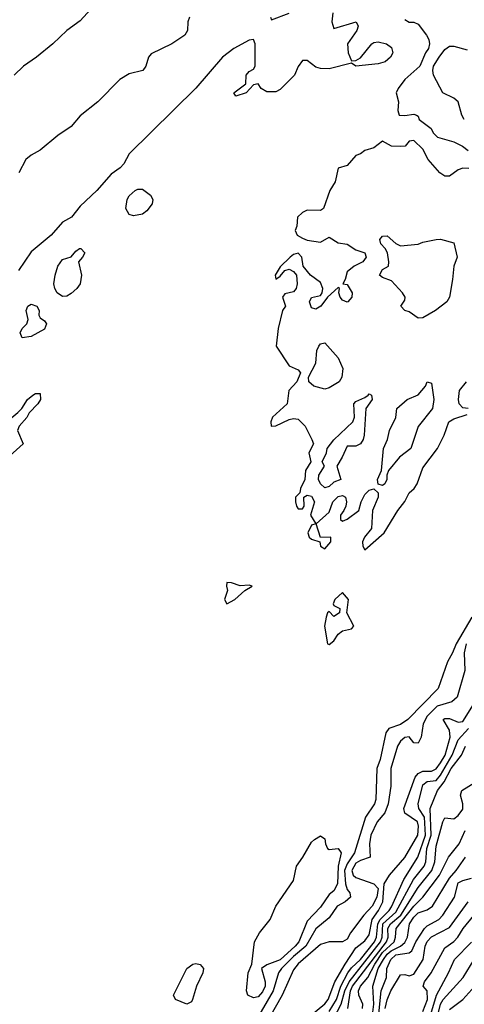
# Model space of a CAD drawing. Header units: metres. Extents: x -46681 to -43747, y -240911 to -237677.
# Tile 921 of 1056: x -45066 to -45016, y -238568 to -238457. Entities that reach past the tile are written whole.
import ezdxf

# ---------------------------------------------------------------- set-up
doc = ezdxf.new("R2010")
doc.units = ezdxf.units.M
doc.layers.add('CONTOUR_INDEX', color=1, linetype='Continuous')
doc.layers.add('CONTOUR_INTER', color=3, linetype='Continuous')

msp = doc.modelspace()

# ---------------------------------------------------------------- linework, layer by layer
at = {"layer": 'CONTOUR_INDEX'}
for points, elevation in [([(-45015.71, -238527.02), (-45015.93, -238528.02), (-45015.87, -238530.02), (-45016.73, -238533.02), (-45017.32, -238533.52), (-45018.98, -238534.02), (-45020.1, -238535.13), (-45020.53, -238536.02), (-45020.76, -238537.52), (-45021.1, -238538.19), (-45021.6, -238538.15), (-45022.1, -238537.46), (-45022.6, -238537.54), (-45023.1, -238537.95), (-45023.44, -238538.52), (-45024.16, -238541.02), (-45024.18, -238543.02), (-45024.46, -238545.02), (-45024.84, -238546.02), (-45025.7, -238547.02), (-45026.41, -238548.52), (-45026.56, -238549.52), (-45026.5, -238551.02), (-45027.6, -238551.36), (-45028.1, -238551.67), (-45028.56, -238552.52), (-45028.41, -238553.02), (-45028.1, -238553.3), (-45026.09, -238554.02), (-45025.6, -238554.52), (-45025.77, -238555.52), (-45026.29, -238556.52), (-45027.21, -238557.52), (-45028.72, -238559.52), (-45029.1, -238560.21), (-45029.6, -238560.51), (-45031.1, -238560.53), (-45032.1, -238560.83), (-45034.6, -238563), (-45035.1, -238563.67), (-45036.39, -238566.52), (-45037.82, -238569.02)], 55), ([(-45033.1, -238568.74), (-45031.6, -238567.5), (-45031.24, -238567.02), (-45030.48, -238565.02), (-45029.32, -238563.02), (-45028.1, -238561.19), (-45027.1, -238560.42), (-45026.6, -238559.74), (-45026.29, -238558.02), (-45025.56, -238557.02), (-45025.09, -238556.02), (-45024.93, -238554.02), (-45024.32, -238553.02), (-45022.6, -238551.05), (-45021.13, -238548.52), (-45021.05, -238547.52), (-45021.19, -238547.02), (-45022.6, -238546.04), (-45022.7, -238545.52), (-45021.45, -238542.02), (-45021.1, -238541.6), (-45020.6, -238541.33), (-45019.6, -238541.33), (-45019.1, -238541.07), (-45018.6, -238540.39), (-45018.06, -238539.52), (-45017.51, -238537.52), (-45017.6, -238536.71), (-45018.28, -238535.52), (-45018.1, -238535.39), (-45017.6, -238535.42), (-45016.6, -238535.8), (-45016.1, -238535.73), (-45014.7, -238533.52)], 55), ([(-45026.29, -238569.02), (-45026.09, -238567.52), (-45026.2, -238565.52), (-45025.6, -238563.52), (-45025.01, -238562.52), (-45024.6, -238561.92), (-45024.13, -238561.52), (-45023.08, -238561.02), (-45022.6, -238560.62), (-45022.3, -238560.02), (-45022.07, -238558.52), (-45021.6, -238557.76), (-45021.1, -238557.26), (-45020.1, -238556.94), (-45019.49, -238556.52), (-45017.6, -238553.37), (-45016.82, -238552.52), (-45015.79, -238551.02)], 60), ([(-45019.2, -238570.02), (-45018.61, -238567.52), (-45018.31, -238567.02), (-45016.04, -238564.52), (-45014.8, -238562.52)], 65)]:
    msp.add_lwpolyline(points, dxfattribs=dict(at, elevation=elevation))
at = {"layer": 'CONTOUR_INTER'}
for points, elevation in [([(-45053.6, -238450.84), (-45059.1, -238456.91), (-45060.6, -238458.01), (-45062.17, -238459.52), (-45064, -238461.02), (-45065.45, -238462.02), (-45066.52, -238463.02)], 59), ([(-45030.7, -238456.02), (-45030.81, -238457.02), (-45030.6, -238457.79), (-45028.09, -238457.02), (-45027.84, -238457.52), (-45028.01, -238458.02), (-45029.06, -238459.52), (-45028.98, -238460.52), (-45028.6, -238461.43), (-45028.1, -238461.4), (-45027.6, -238461.09), (-45026.32, -238459.52), (-45026.1, -238459.35), (-45025.6, -238459.27), (-45024.67, -238459.52), (-45024.1, -238459.93), (-45023.97, -238460.52), (-45024.23, -238461.02), (-45024.8, -238461.52), (-45025.6, -238461.78), (-45028.1, -238462.02), (-45028.6, -238461.67), (-45031.1, -238462.33), (-45032.1, -238462.3), (-45032.6, -238462.14), (-45033.6, -238461.39), (-45034.1, -238461.4), (-45034.6, -238462.06), (-45035, -238463.02), (-45036.6, -238464.64), (-45037.1, -238464.9), (-45038.1, -238464.93), (-45038.76, -238464.52), (-45039.1, -238464.01), (-45039.6, -238464.11), (-45040.45, -238465.02), (-45041.6, -238465.39), (-45041.83, -238465.02), (-45040.46, -238464.02), (-45040.44, -238463.02), (-45040.1, -238462.62), (-45039.6, -238462.37), (-45039.41, -238462.02), (-45039.44, -238459.52), (-45039.6, -238459.03), (-45040.1, -238459.11), (-45041.81, -238460.02), (-45043.1, -238461.01), (-45046.1, -238464.5), (-45053.6, -238471.87), (-45054.2, -238473.02), (-45054.6, -238473.47), (-45055.6, -238474.18), (-45057.23, -238476.02), (-45059.1, -238477.76), (-45060.07, -238479.02), (-45061.1, -238479.57), (-45062.35, -238481.02), (-45064.6, -238482.91), (-45066.04, -238485.02)], 57), ([(-45037.7, -238456.52), (-45037.6, -238456.83), (-45035.6, -238456.06)], 57), ([(-45046.8, -238456.52), (-45046.99, -238457.02), (-45047.05, -238458.02), (-45047.35, -238458.52), (-45048.79, -238459.52), (-45051.1, -238460.65), (-45051.43, -238461.02), (-45051.7, -238462.02), (-45052.05, -238462.52), (-45053.6, -238462.9), (-45054.65, -238463.52), (-45057.12, -238466.02), (-45059.1, -238467.62), (-45060.1, -238468.82), (-45061.6, -238469.82), (-45063.6, -238471.49), (-45064.62, -238472.02), (-45065.2, -238472.52), (-45066.01, -238474.02)], 58), ([(-45022.6, -238456.79), (-45022.1, -238457.08), (-45021.6, -238457.09), (-45021.1, -238457.3), (-45020.18, -238458.52), (-45019.91, -238459.02), (-45019.82, -238459.52), (-45019.93, -238460.02), (-45020.28, -238460.52), (-45020.92, -238462.02), (-45022.6, -238463.52), (-45023.34, -238464.52), (-45023.57, -238465.02), (-45023.33, -238466.02), (-45023.4, -238467.02), (-45023.24, -238467.52), (-45022.6, -238467.59), (-45021.6, -238467.43), (-45021.31, -238467.52), (-45021.1, -238467.64), (-45020.99, -238468.02), (-45019.66, -238469.02), (-45019.41, -238469.52), (-45018.94, -238470.02), (-45017.1, -238470.54), (-45016.11, -238471.02), (-45015.47, -238471.52)], 56), ([(-45015.92, -238468.02), (-45016.18, -238467.52), (-45016.6, -238466.04), (-45017.1, -238465.64), (-45018.34, -238465.02), (-45019.38, -238463.02), (-45019.47, -238462.52), (-45019.37, -238462.02), (-45018.75, -238461.02), (-45018.1, -238460.15), (-45017.6, -238459.77), (-45017.1, -238459.76), (-45015.6, -238460.17)], 56), ([(-45015.42, -238473.52), (-45016.1, -238473.49), (-45016.6, -238473.7), (-45017.6, -238474.41), (-45018.1, -238474.39), (-45018.68, -238474.02), (-45020, -238472.52), (-45020.6, -238471.36), (-45021.6, -238470.39), (-45022.1, -238470.47), (-45022.57, -238471.02), (-45023.1, -238471.07), (-45024.1, -238471.02), (-45025.1, -238470.48), (-45026.1, -238471.2), (-45027.1, -238471.5), (-45027.6, -238471.89), (-45028.1, -238472.08), (-45029.1, -238473.2), (-45030.1, -238473.5), (-45030.42, -238475.02), (-45031.05, -238476.02), (-45031.74, -238478.02), (-45032.1, -238478.27), (-45033.6, -238478.22), (-45034.1, -238478.47), (-45034.66, -238479.02), (-45034.75, -238480.02), (-45034.93, -238480.52), (-45034.69, -238481.02), (-45034.1, -238481.38), (-45033.6, -238481.58), (-45032.1, -238481.83), (-45031.1, -238481.27), (-45030.1, -238481.9), (-45029.1, -238482.03), (-45028.1, -238482.69), (-45027.1, -238483.01), (-45026.96, -238483.52), (-45027.33, -238484.02), (-45028.31, -238484.52), (-45029.1, -238485.15), (-45029.31, -238486.02), (-45029.57, -238486.52), (-45029.1, -238486.58), (-45028.54, -238487.52), (-45028.57, -238488.02), (-45029.01, -238488.52), (-45029.1, -238488.59), (-45029.6, -238488.35), (-45029.89, -238488.02), (-45030.03, -238487.52), (-45029.93, -238487.02), (-45030.1, -238486.91), (-45031.3, -238488.02), (-45032.06, -238489.02), (-45032.6, -238489.36), (-45033.1, -238489.22), (-45033.33, -238488.52), (-45033.1, -238488.04), (-45032.1, -238487.81), (-45031.88, -238487.52), (-45031.82, -238487.02), (-45032.1, -238486.35), (-45033.22, -238485.52), (-45034.04, -238484.52), (-45034.2, -238483.52), (-45034.6, -238483.07), (-45035.1, -238483.2), (-45035.49, -238483.52), (-45036.6, -238484.6), (-45037.19, -238485.52), (-45037.1, -238485.97), (-45036.6, -238485.63), (-45036.1, -238485.02), (-45035.6, -238484.86), (-45035.1, -238485.12), (-45034.78, -238485.52), (-45034.72, -238486.52), (-45034.82, -238487.02), (-45035.1, -238487.42), (-45036.1, -238487.64), (-45036.37, -238488.02), (-45036.03, -238489.02), (-45036.34, -238489.52), (-45036.86, -238491.52), (-45037.05, -238493.52), (-45035.6, -238495.74), (-45034.6, -238496.17), (-45034.32, -238496.52), (-45034.75, -238497.52), (-45035.65, -238498.52), (-45035.83, -238500.02), (-45037.47, -238501.52), (-45037.68, -238502.02), (-45037.62, -238502.52), (-45037.1, -238502.47), (-45035.6, -238501.78), (-45035.1, -238501.66), (-45034.6, -238501.75), (-45033.81, -238502.52), (-45033.04, -238504.02), (-45032.88, -238504.52), (-45033.41, -238505.52), (-45033.17, -238506.52), (-45033.77, -238507.52), (-45033.84, -238508.52), (-45034.33, -238509.52), (-45034.4, -238510.02), (-45034.88, -238510.52), (-45034.9, -238511.02), (-45034.8, -238511.52), (-45034.6, -238511.81), (-45034.1, -238511.83), (-45033.91, -238511.52), (-45033.94, -238510.52), (-45033.6, -238510.28), (-45033.1, -238510.39), (-45032.74, -238511.02), (-45033.22, -238512.52), (-45032.62, -238513.52), (-45033.1, -238513.67), (-45033.52, -238514.52), (-45033.34, -238515.02), (-45033.1, -238515.23), (-45032.17, -238515.52), (-45032.08, -238516.02), (-45031.6, -238516.32), (-45030.93, -238515.52), (-45030.93, -238515.02), (-45032.1, -238515.05), (-45032.58, -238513.52), (-45031.1, -238512.18), (-45030.69, -238511.02), (-45030.1, -238510.45), (-45029.6, -238510.31), (-45029.28, -238510.52), (-45029.18, -238511.02), (-45029.25, -238511.52), (-45029.45, -238512.02), (-45029.85, -238512.52), (-45029.84, -238513.02), (-45029.6, -238513.2), (-45029.1, -238512.98), (-45027.77, -238512.02), (-45027.51, -238511.02), (-45027.1, -238510.22), (-45026.6, -238509.72), (-45026.1, -238509.57), (-45025.62, -238510.02), (-45025.61, -238510.52), (-45026.25, -238512.02), (-45026.35, -238514.02), (-45027.14, -238515.02), (-45027.35, -238515.52), (-45027.34, -238516.02), (-45027.1, -238516.44), (-45024.91, -238514.52), (-45023.41, -238512.02), (-45022.6, -238510.99), (-45022.13, -238510.02), (-45021.55, -238509.52), (-45021.21, -238509.02), (-45020.6, -238507.22), (-45018.93, -238505.02), (-45018.2, -238503.52), (-45017.65, -238502.02), (-45017.1, -238501.69), (-45015.6, -238501.21)], 56), ([(-45052.91, -238476.02), (-45052.6, -238475.86), (-45052.1, -238475.86), (-45051.2, -238476.52), (-45050.92, -238477.02), (-45050.99, -238477.52), (-45051.6, -238478.3), (-45052.1, -238478.67), (-45053.1, -238478.87), (-45053.6, -238478.72), (-45053.97, -238478.02), (-45053.8, -238477.02), (-45053.6, -238476.62), (-45052.91, -238476.02)], 57), ([(-45025.41, -238481.52), (-45025.1, -238481.13), (-45024.6, -238481.1), (-45023.6, -238481.98), (-45023.1, -238482.24), (-45021.1, -238482.03), (-45020.6, -238481.81), (-45019.1, -238481.51), (-45018.6, -238481.5), (-45017.1, -238481.88), (-45016.71, -238483.52), (-45017.11, -238484.52), (-45017.23, -238486.02), (-45017.6, -238488.02), (-45017.89, -238488.52), (-45019.17, -238489.52), (-45020.6, -238490.35), (-45021.1, -238490.39), (-45022.1, -238489.65), (-45022.61, -238489.52), (-45023.06, -238489.02), (-45022.6, -238488.33), (-45022.57, -238488.02), (-45022.85, -238487.52), (-45024.1, -238486.16), (-45025.1, -238485.79), (-45025.46, -238485.52), (-45025.1, -238484.9), (-45024.43, -238484.52), (-45024.41, -238484.02), (-45024.54, -238483.02), (-45024.81, -238482.52), (-45025.3, -238482.02), (-45025.41, -238481.52)], 56), ([(-45059.17, -238482.52), (-45059.04, -238482.52), (-45058.56, -238483.02), (-45058.83, -238483.52), (-45059.3, -238484.02), (-45058.93, -238485.52), (-45059.11, -238486.52), (-45059.46, -238487.02), (-45060.1, -238487.59), (-45060.6, -238487.9), (-45061.1, -238487.93), (-45061.69, -238487.52), (-45061.96, -238487.02), (-45062.04, -238486.52), (-45061.91, -238485.52), (-45061.6, -238484.52), (-45061.1, -238483.76), (-45060.1, -238483.48), (-45059.6, -238482.84), (-45059.17, -238482.52)], 57), ([(-45064.98, -238489.02), (-45064.6, -238488.81), (-45063.95, -238489.02), (-45063.72, -238489.52), (-45063.74, -238490.02), (-45063.6, -238490.33), (-45063.1, -238490.69), (-45062.89, -238491.02), (-45063.1, -238491.61), (-45064.6, -238492.43), (-45065.6, -238492.57), (-45065.86, -238492.02), (-45065.63, -238491.52), (-45065.09, -238491.02), (-45064.95, -238490.52), (-45065.15, -238489.52), (-45064.98, -238489.02)], 57), ([(-45032.27, -238493.52), (-45032.1, -238493.26), (-45031.6, -238493.15), (-45030.1, -238494.82), (-45029.56, -238496.02), (-45029.67, -238497.02), (-45029.98, -238497.52), (-45031.1, -238498.21), (-45031.6, -238498.34), (-45032.83, -238498.02), (-45033.41, -238497.52), (-45033.43, -238497.02), (-45032.6, -238495.44), (-45032.49, -238494.02), (-45032.27, -238493.52)], 56), ([(-45020.27, -238498.02), (-45020.1, -238497.53), (-45019.6, -238497.69), (-45019.33, -238499.52), (-45019.48, -238500.52), (-45021.1, -238502.57), (-45021.94, -238505.02), (-45023.19, -238506.02), (-45024.43, -238507.52), (-45024.64, -238508.02), (-45024.61, -238508.52), (-45024.86, -238509.02), (-45025.1, -238509.19), (-45025.6, -238509.05), (-45025.68, -238508.52), (-45025.24, -238507.52), (-45025, -238505.02), (-45024.54, -238504.02), (-45024.33, -238503.02), (-45023.6, -238501.55), (-45023.51, -238500.52), (-45022.34, -238499.52), (-45021.1, -238498.99), (-45020.27, -238498.02)], 56), ([(-45015.5, -238500.52), (-45016.1, -238500.46), (-45016.51, -238500.02), (-45016.58, -238499.52), (-45016.46, -238498.52), (-45015.67, -238497.52)], 56), ([(-45064.4, -238499.02), (-45064.1, -238498.86), (-45063.6, -238498.86), (-45063.57, -238499.52), (-45063.84, -238500.02), (-45064.82, -238501.02), (-45065.1, -238501.53), (-45065.97, -238502.52), (-45066.15, -238503.02), (-45065.51, -238504.52), (-45068.1, -238506.85), (-45068.6, -238507.18), (-45069.1, -238507.26), (-45069.6, -238506.78), (-45069.69, -238506.52), (-45069.58, -238506.02), (-45068.74, -238504.52), (-45068.65, -238503.52), (-45068.39, -238503.02), (-45068.1, -238502.64), (-45066.1, -238500.99), (-45065.65, -238500.52), (-45065.03, -238499.52), (-45064.4, -238499.02)], 57), ([(-45026.72, -238499.02), (-45026.6, -238498.88), (-45026.34, -238499.02), (-45026.28, -238499.52), (-45026.98, -238500.52), (-45027.17, -238503.52), (-45027.3, -238504.02), (-45027.6, -238504.5), (-45028.1, -238504.78), (-45029.1, -238504.78), (-45029.63, -238506.02), (-45030.26, -238507.02), (-45029.79, -238508.52), (-45030.6, -238508.83), (-45031.1, -238509.31), (-45031.6, -238509.45), (-45032.1, -238509), (-45032.29, -238508.52), (-45032.27, -238508.02), (-45031.63, -238507.02), (-45031.89, -238506.52), (-45031.41, -238505.52), (-45031.35, -238505.02), (-45030.6, -238504.04), (-45028.45, -238502.02), (-45028.27, -238501.52), (-45028.32, -238500.02), (-45028.1, -238499.74), (-45027.1, -238499.31), (-45026.72, -238499.02)], 56), ([(-45042.6, -238520.12), (-45042.66, -238520.52), (-45042.52, -238521.02), (-45042.86, -238522.02), (-45042.6, -238522.51), (-45041.73, -238522.02), (-45040.6, -238521), (-45039.76, -238520.52), (-45040.1, -238520.41), (-45041.1, -238520.48), (-45042.1, -238520.15), (-45042.6, -238520.12)], 56), ([(-45029.6, -238521.23), (-45030.47, -238522.02), (-45030.67, -238522.52), (-45030.6, -238522.7), (-45029.91, -238523.02), (-45029.94, -238523.52), (-45030.6, -238523.94), (-45031.1, -238523.37), (-45031.29, -238523.52), (-45031.46, -238524.02), (-45031.63, -238525.02), (-45031.29, -238527.02), (-45031.1, -238527.09), (-45030.6, -238526.67), (-45030.1, -238525.93), (-45029.6, -238525.56), (-45028.6, -238525.32), (-45028.32, -238525.02), (-45029.12, -238523.52), (-45028.94, -238522.02), (-45029.6, -238521.23)], 56), ([(-45015.07, -238524.02), (-45016.84, -238527.02), (-45017.24, -238528.02), (-45017.82, -238529.02), (-45018.84, -238532.02), (-45022.26, -238535.52), (-45023.1, -238536.07), (-45024.39, -238536.52), (-45024.73, -238537.02), (-45025.36, -238540.02), (-45025.74, -238541.02), (-45025.88, -238544.52), (-45026.03, -238545.02), (-45027.02, -238546.52), (-45028.28, -238550.52), (-45029.1, -238551.75), (-45029.39, -238552.52), (-45029.27, -238554.02), (-45029.1, -238554.63), (-45028.8, -238555.02), (-45028.73, -238555.52), (-45029.3, -238556.02), (-45030.21, -238556.52), (-45031.1, -238557.84), (-45032.6, -238559.07), (-45033.72, -238561.02), (-45035.1, -238562.16), (-45036.47, -238563.52), (-45036.79, -238564.02), (-45037.39, -238566.02), (-45039.43, -238569.52)], 56), ([(-45031.1, -238568.36), (-45030.29, -238567.02), (-45029.78, -238565.52), (-45029.01, -238564.02), (-45028.6, -238563.46), (-45027.6, -238562.53), (-45026.01, -238560.52), (-45025.78, -238560.02), (-45025.65, -238558.52), (-45025.38, -238558.02), (-45024.36, -238557.02), (-45024.1, -238556.6), (-45022.71, -238553.52), (-45021.15, -238551.02), (-45020.3, -238548.52), (-45020.4, -238546.52), (-45021.04, -238545.52), (-45021.09, -238545.02), (-45020.6, -238542.86), (-45020.1, -238542.5), (-45019.1, -238542.36), (-45018.6, -238541.76), (-45017.28, -238539.52), (-45016.6, -238537.79), (-45015.46, -238536.52)], 56), ([(-45030.6, -238569.12), (-45029.75, -238567.52), (-45029.33, -238566.02), (-45028.88, -238565.02), (-45025.34, -238560.52), (-45025.14, -238560.02), (-45025.08, -238558.52), (-45023.6, -238557.19), (-45021.62, -238553.52), (-45020.44, -238552.02), (-45020.25, -238551.52), (-45020.13, -238550.02), (-45019.63, -238548.52), (-45019.76, -238545.52), (-45018.95, -238543.52), (-45018.2, -238542.52), (-45017.39, -238541.02), (-45016.24, -238539.52), (-45015.78, -238538.52)], 57), ([(-45029.03, -238568.02), (-45028.71, -238566.02), (-45028.49, -238565.52), (-45024.65, -238560.52), (-45024.48, -238560.02), (-45024.53, -238559.02), (-45024.22, -238558.52), (-45023.07, -238557.52), (-45021.1, -238554.42), (-45019.57, -238552.52), (-45019.22, -238551.52), (-45019.1, -238549.77), (-45018.32, -238547.02), (-45018.1, -238546.58), (-45017.1, -238546.68), (-45016.6, -238546.3), (-45016.1, -238545.6), (-45016.07, -238545.02), (-45016.34, -238544.02), (-45016.2, -238543.52), (-45014.61, -238542.52)], 58), ([(-45027.37, -238568.02), (-45027.32, -238567.52), (-45027.77, -238566.52), (-45027.8, -238566.02), (-45027.58, -238565.52), (-45026.76, -238564.52), (-45025.96, -238563.02), (-45025.1, -238561.74), (-45023.8, -238560.52), (-45023.64, -238560.02), (-45023.57, -238559.02), (-45021.6, -238556.5), (-45020.6, -238555.52), (-45018.7, -238553.02), (-45017.69, -238551.02), (-45016.48, -238549.52), (-45015.82, -238548.02)], 59), ([(-45032.76, -238549.02), (-45032.1, -238548.61), (-45031.6, -238548.93), (-45031.52, -238549.52), (-45031.29, -238550.02), (-45031.1, -238550.15), (-45030.1, -238550.01), (-45029.76, -238550.52), (-45030.1, -238552.02), (-45030.17, -238554.02), (-45030.6, -238554.79), (-45031.1, -238555.2), (-45032.1, -238556.64), (-45033.6, -238558.21), (-45034.51, -238560.52), (-45034.92, -238561.02), (-45036.6, -238562.56), (-45038.1, -238563.13), (-45038.72, -238563.52), (-45038.32, -238565.02), (-45038.31, -238565.52), (-45038.6, -238566.16), (-45039.1, -238566.71), (-45039.6, -238566.83), (-45040.24, -238566.52), (-45040.39, -238566.02), (-45040.2, -238564.02), (-45039.79, -238563.02), (-45039.49, -238560.52), (-45038.94, -238559.52), (-45037.74, -238558.02), (-45037.1, -238556.52), (-45035.1, -238553.61), (-45034.8, -238552.02), (-45034.07, -238551.02), (-45033.1, -238549.33), (-45032.76, -238549.02)], 57), ([(-45025.6, -238569.39), (-45025.26, -238566.02), (-45024.65, -238564.52), (-45024.62, -238563.52), (-45024.18, -238562.52), (-45023.6, -238561.99), (-45022.1, -238561.77), (-45021.81, -238561.52), (-45021.36, -238560.52), (-45020.39, -238559.02), (-45020.1, -238558.74), (-45018.79, -238558.02), (-45018.33, -238557.52), (-45017.03, -238555.52), (-45016.6, -238553.9), (-45016.1, -238553.62), (-45015.1, -238553.36)], 61), ([(-45024.82, -238568.02), (-45024.6, -238567.06), (-45024.18, -238566.02), (-45023.1, -238564.24), (-45022.6, -238564.2), (-45022.1, -238564.35), (-45021.6, -238564.15), (-45020.54, -238562.52), (-45020.33, -238561.02), (-45020.1, -238560.49), (-45019.6, -238559.96), (-45017.6, -238558.92), (-45015.47, -238556.02)], 62), ([(-45020.6, -238568.36), (-45020.06, -238567.02), (-45020.1, -238566.04), (-45020.53, -238565.52), (-45020.39, -238565.02), (-45019.63, -238564.02), (-45018.1, -238561.2), (-45017.1, -238560.5), (-45016.64, -238560.02), (-45016.05, -238559.02), (-45013.98, -238556.52)], 63), ([(-45019.8, -238569.02), (-45019.04, -238566.52), (-45017.69, -238564.02), (-45017.04, -238562.52), (-45015.1, -238560.57)], 64), ([(-45046.44, -238563.02), (-45046.1, -238562.95), (-45045.6, -238563.08), (-45045.23, -238563.52), (-45045.32, -238564.02), (-45046.03, -238565.52), (-45046.47, -238567.02), (-45046.6, -238567.29), (-45047.1, -238567.55), (-45048.37, -238567.02), (-45048.6, -238566.52), (-45047.11, -238563.52), (-45046.44, -238563.02)], 57), ([(-45017.6, -238568.14), (-45016.1, -238567.02), (-45014.72, -238565.52)], 66)]:
    msp.add_lwpolyline(points, dxfattribs=dict(at, elevation=elevation))

doc.saveas('drawing.dxf')
